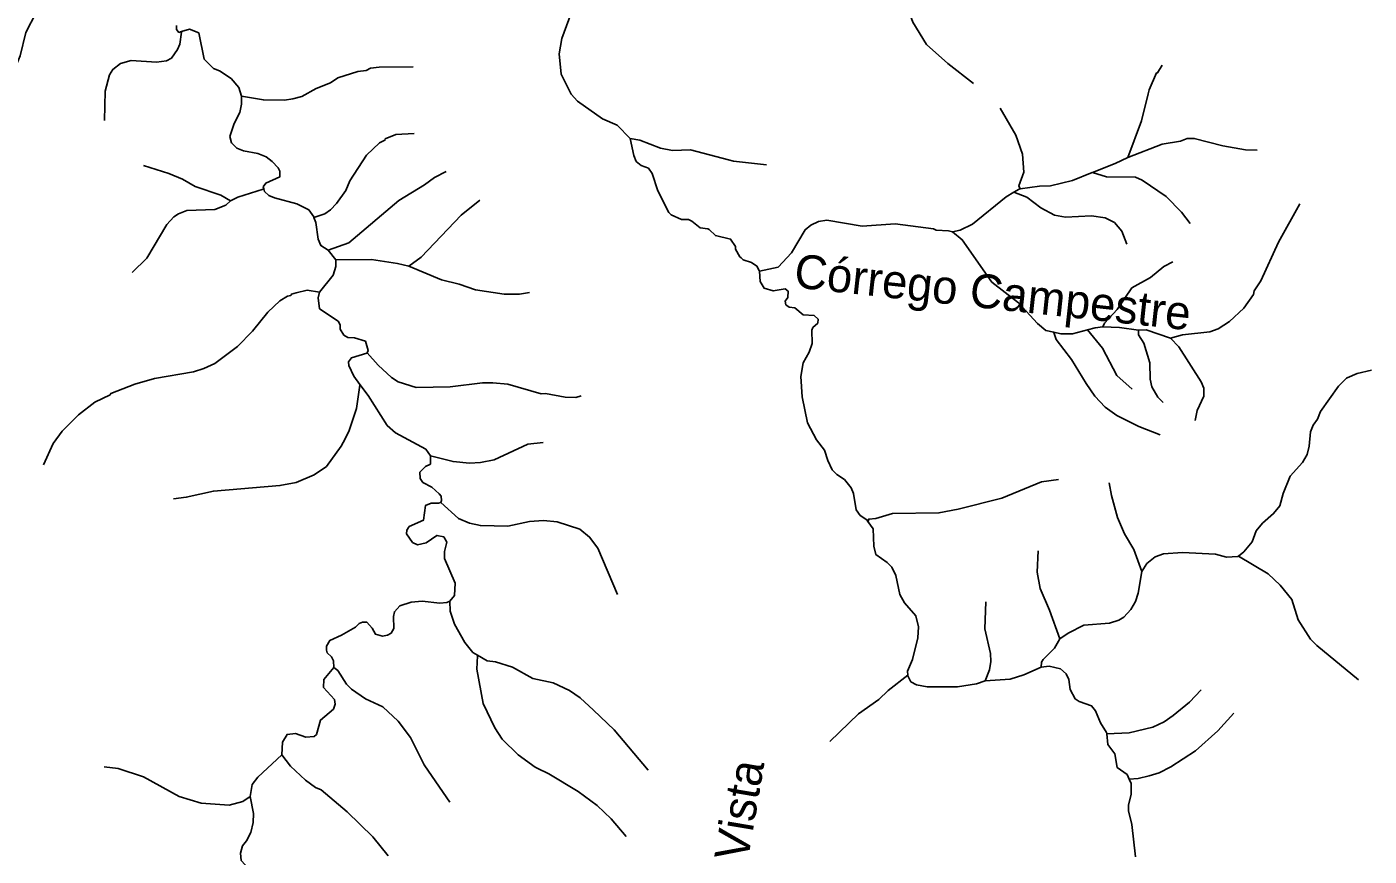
# Model space of a CAD drawing. Extents: x 393 to 446.6, y 8175.5 to 8231.
# Drawn here: x 415.52 to 421.85, y 8178.28 to 8182.2 of the extents above; entities that cross this region are included whole.
import ezdxf
from ezdxf.enums import TextEntityAlignment as Align

# ---------------------------------------------------------------- set-up
doc = ezdxf.new("R2010")
doc.units = 0
doc.header["$LTSCALE"] = 0.064
doc.layers.add('61', color=7, linetype='Continuous')
doc.layers.add('7', color=7, linetype='Continuous', lineweight=25)

msp = doc.modelspace()

# ---------------------------------------------------------------- linework, layer by layer
at = {"layer": '7'}
msp.add_line((416.9732, 8181.0959), (416.9383, 8181.1413), dxfattribs=at)
for points in [[(415.3706, 8181.8614), (415.4242, 8181.9335), (415.4678, 8182.0207), (415.484, 8182.0594), (415.5114, 8182.1692), (415.5598, 8182.2644), (415.6567, 8182.3598), (415.7084, 8182.3985), (415.7368, 8182.4314), (415.7391, 8182.434), (415.7601, 8182.476), (415.8085, 8182.5471), (415.8311, 8182.6343), (415.8553, 8182.6827), (415.9458, 8182.8281), (415.9537, 8182.8498), (415.9635, 8182.8765), (415.9651, 8182.9007), (415.9845, 8182.9475), (416.0194, 8182.9852)], [(418.3621, 8181.6687), (418.3018, 8181.7316), (418.2323, 8181.7607), (418.1145, 8181.8446), (418.0837, 8181.8786), (418.0369, 8181.9722), (418.0272, 8182.0691), (418.0402, 8182.1402), (418.1112, 8182.3352), (418.1548, 8182.4114), (418.2129, 8182.4889), (418.2533, 8182.5794), (418.2743, 8182.6407), (418.278, 8182.7151)], [(419.9823, 8181.9277), (419.8617, 8182.0222), (419.7615, 8182.1127), (419.6969, 8182.2177), (419.6453, 8182.3598), (419.6049, 8182.4098), (419.5652, 8182.4368)], [(416.2463, 8182.1736), (416.2331, 8182.1694), (416.2226, 8182.1834), (416.2219, 8182.2015)], [(415.8822, 8181.7541), (415.886, 8181.8915), (415.9054, 8181.969), (415.9216, 8181.9948), (415.9571, 8182.0223), (416.0088, 8182.0368), (416.1283, 8182.0287), (416.1751, 8182.0351), (416.1977, 8182.0481), (416.2267, 8182.0885), (416.2381, 8182.1143), (416.2459, 8182.1706), (416.2463, 8182.1736)], [(416.5282, 8181.8689), (416.5158, 8181.9092), (416.4803, 8181.9512), (416.4254, 8181.9883), (416.3963, 8181.9996), (416.3527, 8182.0432), (416.3268, 8182.1676), (416.2833, 8182.1853), (416.2463, 8182.1736)], [(420.873, 8182.0146), (420.8515, 8181.9787), (420.8467, 8181.9787), (420.8111, 8181.8979), (420.8068, 8181.8801), (420.7756, 8181.7526), (420.7112, 8181.5796)], [(417.3389, 8182.0066), (417.1779, 8182.0061), (417.1375, 8182.0012), (417.1165, 8181.99), (417.0778, 8181.9851), (416.9825, 8181.9544), (416.9486, 8181.9318), (416.8808, 8181.9044), (416.8129, 8181.8672), (416.771, 8181.8559), (416.7322, 8181.8495), (416.6321, 8181.8511), (416.5283, 8181.8689), (416.5282, 8181.8689)], [(416.6338, 8181.4303), (416.6311, 8181.441), (416.6434, 8181.457), (416.7096, 8181.4877), (416.7096, 8181.5136), (416.7015, 8181.5298), (416.674, 8181.5604), (416.645, 8181.5814), (416.6063, 8181.5976), (416.5384, 8181.6105), (416.5061, 8181.6234), (416.4819, 8181.6476), (416.4738, 8181.6783), (416.4948, 8181.7397), (416.5206, 8181.7914), (416.5287, 8181.8301), (416.5292, 8181.8657), (416.5282, 8181.8689)], [(420.1092, 8181.8111), (420.183, 8181.6848), (420.2137, 8181.5944), (420.2201, 8181.5088), (420.1975, 8181.4458), (420.2026, 8181.4302)], [(417.3427, 8181.6924), (417.2577, 8181.6878), (417.207, 8181.667), (417.2053, 8181.6605), (417.1795, 8181.6476), (417.1181, 8181.5895), (417.0406, 8181.4684), (417.0212, 8181.4232), (416.9776, 8181.3618), (416.9485, 8181.3311), (416.9211, 8181.3134), (416.8707, 8181.2961)], [(418.9723, 8181.042), (418.972, 8181.0457), (418.9606, 8181.0663), (418.9348, 8181.0824), (418.896, 8181.0953), (418.8858, 8181.1046), (418.8799, 8181.1099), (418.8605, 8181.1454), (418.8605, 8181.1584), (418.8363, 8181.1939), (418.7652, 8181.21), (418.7362, 8181.2395), (418.7297, 8181.2423), (418.6926, 8181.2471), (418.6529, 8181.2787), (418.6441, 8181.2827), (418.6377, 8181.2855), (418.6054, 8181.2859), (418.5569, 8181.3085), (418.5456, 8181.3198), (418.4939, 8181.4216), (418.4665, 8181.5039), (418.4487, 8181.5281), (418.4148, 8181.541), (418.3906, 8181.5604), (418.3793, 8181.5879), (418.3621, 8181.6687)], [(419.0053, 8181.5435), (418.8508, 8181.562), (418.827, 8181.5682), (418.6474, 8181.6153), (418.5618, 8181.6121), (418.5053, 8181.6234), (418.4084, 8181.6605), (418.3621, 8181.6687)], [(421.3207, 8181.6127), (421.2665, 8181.6153), (421.16, 8181.6347), (421.0243, 8181.6686), (420.9904, 8181.6686), (420.9597, 8181.6557), (420.8725, 8181.6411), (420.7112, 8181.5796)], [(420.7112, 8181.5796), (420.6513, 8181.5507), (420.5441, 8181.5082)], [(416.0661, 8181.5404), (416.1864, 8181.5039), (416.251, 8181.4765), (416.3107, 8181.4425), (416.4319, 8181.4005), (416.4775, 8181.3746)], [(417.4949, 8181.5127), (417.4395, 8181.4845), (417.3926, 8181.449), (417.2715, 8181.3763), (417.0358, 8181.1761), (416.9383, 8181.1413)], [(420.5441, 8181.5082), (420.5428, 8181.5076), (420.4495, 8181.47), (420.3461, 8181.4458), (420.2944, 8181.4441), (420.2026, 8181.4302)], [(421.005, 8181.2676), (420.9642, 8181.32), (420.8919, 8181.3941), (420.7789, 8181.4716), (420.7466, 8181.4861), (420.6109, 8181.4877), (420.5441, 8181.5082)], [(416.4775, 8181.3746), (416.5113, 8181.3921), (416.6311, 8181.4294), (416.6338, 8181.4303)], [(416.8707, 8181.2961), (416.8698, 8181.2987), (416.8468, 8181.3311), (416.7903, 8181.3602), (416.6838, 8181.3876), (416.6579, 8181.3989), (416.6369, 8181.4183), (416.6338, 8181.4303)], [(417.6526, 8181.3776), (417.5654, 8181.3069), (417.3765, 8181.1083), (417.3189, 8181.0661)], [(420.1731, 8181.4145), (420.1362, 8181.3925), (419.9779, 8181.2633), (419.9198, 8181.2358), (419.8842, 8181.2277)], [(420.2026, 8181.4302), (420.1983, 8181.4295), (420.1731, 8181.4145)], [(420.7056, 8181.17), (420.6835, 8181.2317), (420.648, 8181.2714), (420.6045, 8181.294), (420.5399, 8181.3037), (420.4172, 8181.2972), (420.3655, 8181.3069), (420.3009, 8181.3408), (420.2347, 8181.3909), (420.1731, 8181.4145)], [(416.0132, 8181.0364), (416.0814, 8181.1035), (416.1767, 8181.2617), (416.209, 8181.2988), (416.2316, 8181.3133), (416.2704, 8181.3279), (416.4028, 8181.3327), (416.4545, 8181.3537), (416.4775, 8181.3746)], [(421.5227, 8181.3593), (421.4215, 8181.1793), (421.3392, 8180.9969), (421.3069, 8180.9484), (421.3036, 8180.9323), (421.2584, 8180.8677), (421.1906, 8180.8047), (421.1374, 8180.7691), (421.0986, 8180.7562), (420.9694, 8180.7417), (420.9126, 8180.7263)], [(416.9383, 8181.1413), (416.9033, 8181.1632), (416.8904, 8181.1939), (416.8791, 8181.2714), (416.8707, 8181.2961)], [(419.8842, 8181.2277), (419.8656, 8181.2324), (419.8068, 8181.2358), (419.7939, 8181.2423), (419.613, 8181.2649), (419.458, 8181.2552), (419.29, 8181.2827), (419.2513, 8181.2762), (419.2158, 8181.26), (419.1883, 8181.2375), (419.1237, 8181.1293), (419.0607, 8181.0614), (418.9723, 8181.042)], [(420.3611, 8180.7539), (420.3235, 8180.7622), (420.2847, 8180.795), (420.1959, 8180.8919), (420.07, 8180.9904), (419.9295, 8181.1907), (419.8842, 8181.2277)], [(416.8973, 8180.9434), (416.9615, 8181.0227), (416.9744, 8181.0647), (416.9732, 8181.0959)], [(417.3189, 8181.0661), (417.2651, 8181.0776), (417.1424, 8181.097), (416.9732, 8181.0959)], [(417.8872, 8180.9411), (417.84, 8180.9339), (417.7689, 8180.9339), (417.6333, 8180.9533), (417.5558, 8180.9807), (417.4718, 8181.0017), (417.3189, 8181.0661)], [(420.9234, 8181.0868), (420.8814, 8181.0647), (420.8176, 8181.0114), (420.7304, 8180.9629), (420.661, 8180.8612), (420.6012, 8180.7966), (420.5938, 8180.7785)], [(419.4849, 8179.8602), (419.4796, 8179.8679), (419.4483, 8179.8875), (419.4289, 8179.915), (419.416, 8179.9925), (419.4063, 8180.0183), (419.374, 8180.0587), (419.3385, 8180.0813), (419.3158, 8180.1039), (419.2948, 8180.1475), (419.2803, 8180.1959), (419.2416, 8180.246), (419.1996, 8180.3251), (419.1737, 8180.4478), (419.1673, 8180.5447), (419.1786, 8180.6093), (419.2076, 8180.6594), (419.2222, 8180.6998), (419.2206, 8180.7627), (419.2254, 8180.7756), (419.248, 8180.7966), (419.2496, 8180.816), (419.2303, 8180.8321), (419.1786, 8180.8354), (419.1398, 8180.8693), (419.1124, 8180.8725), (419.0979, 8180.8838), (419.0946, 8180.9), (419.1059, 8180.9177), (419.1076, 8180.9468), (419.0946, 8180.9581), (419.0381, 8180.9484), (418.9945, 8180.9613), (418.9767, 8180.9936), (418.9723, 8181.042)], [(415.5946, 8180.1269), (415.6406, 8180.2282), (415.6826, 8180.2864), (415.7601, 8180.3638), (415.836, 8180.4236), (415.9087, 8180.4575), (415.9119, 8180.464), (416.0249, 8180.5076), (416.1186, 8180.535), (416.3027, 8180.5673), (416.3511, 8180.5819), (416.4028, 8180.6061), (416.5094, 8180.6868), (416.5804, 8180.7579), (416.6531, 8180.8483), (416.7096, 8180.9016), (416.7451, 8180.9242), (416.7612, 8180.9274), (416.7645, 8180.9339), (416.7871, 8180.9403), (416.8388, 8180.9516), (416.8973, 8180.9434)], [(417.1214, 8180.6565), (417.1263, 8180.6672), (417.1133, 8180.711), (417.0616, 8180.7272), (417.0309, 8180.7288), (417.0116, 8180.7401), (416.9938, 8180.7676), (416.9938, 8180.7886), (416.9841, 8180.8063), (416.8969, 8180.8645), (416.8904, 8180.9161), (416.8973, 8180.9434)], [(420.5204, 8180.7645), (420.4495, 8180.7465), (420.3946, 8180.7465), (420.3611, 8180.7539)], [(420.863, 8180.2691), (420.7627, 8180.3089), (420.6594, 8180.3606), (420.6045, 8180.3994), (420.556, 8180.4511), (420.5141, 8180.5108), (420.4446, 8180.6254), (420.3735, 8180.7191), (420.3619, 8180.7517), (420.3611, 8180.7539)], [(420.5938, 8180.7785), (420.5577, 8180.7739), (420.5204, 8180.7645)], [(420.732, 8180.4849), (420.6587, 8180.5489), (420.5923, 8180.6781), (420.5204, 8180.7645)], [(420.7611, 8180.7627), (420.6723, 8180.7756), (420.5938, 8180.7785)], [(420.9126, 8180.7263), (420.7983, 8180.7643), (420.7611, 8180.7627)], [(420.8773, 8180.4222), (420.8531, 8180.4462), (420.8241, 8180.4963), (420.816, 8180.5318), (420.8144, 8180.6093), (420.7858, 8180.7019), (420.7611, 8180.7417), (420.7611, 8180.7627)], [(421.0288, 8180.337), (421.0388, 8180.3833), (421.0695, 8180.4511), (421.0695, 8180.4898), (421.0566, 8180.5189), (420.9516, 8180.6852), (420.9126, 8180.7263)], [(417.0871, 8180.5074), (417.0584, 8180.5463), (417.0358, 8180.5964), (417.0341, 8180.6142), (417.047, 8180.6335), (417.1204, 8180.6544), (417.1214, 8180.6565)], [(418.1313, 8180.4536), (418.1057, 8180.446), (418.0563, 8180.4462), (417.9627, 8180.464), (417.9433, 8180.4624), (417.7851, 8180.5076), (417.714, 8180.514), (417.6656, 8180.514), (417.5138, 8180.4963), (417.3523, 8180.493), (417.2683, 8180.5189), (417.236, 8180.5398), (417.173, 8180.598), (417.1214, 8180.6565)], [(421.8608, 8180.5738), (421.793, 8180.5592), (421.7467, 8180.5383), (421.7429, 8180.5366), (421.7057, 8180.4995), (421.6201, 8180.38), (421.6057, 8180.3428), (421.5862, 8180.3154), (421.5733, 8180.2831), (421.5669, 8180.2153), (421.5572, 8180.1766), (421.5346, 8180.1378), (421.4764, 8180.0732), (421.4441, 8179.9925), (421.428, 8179.9343), (421.3989, 8179.8972), (421.3473, 8179.852), (421.3166, 8179.8164), (421.2972, 8179.7632), (421.2584, 8179.7163), (421.2325, 8179.6964)], [(416.2071, 8179.9661), (416.2677, 8179.9743), (416.3963, 8180.0038), (416.7096, 8180.0296), (416.7871, 8180.0441), (416.8711, 8180.0796), (416.9292, 8180.12), (416.9986, 8180.2153), (417.018, 8180.2508), (417.0374, 8180.2896), (417.0713, 8180.3929), (417.0866, 8180.5038), (417.0871, 8180.5074)], [(417.4206, 8180.1693), (417.3991, 8180.2008), (417.2554, 8180.2782), (417.2166, 8180.3138), (417.1262, 8180.4543), (417.0871, 8180.5074)], [(417.9518, 8180.2329), (417.8803, 8180.225), (417.7205, 8180.1507), (417.6559, 8180.1378), (417.6042, 8180.1345), (417.5267, 8180.1426), (417.4206, 8180.1693)], [(417.4695, 8179.9492), (417.473, 8179.9585), (417.4707, 8179.9795), (417.4614, 8179.99), (417.4265, 8180.0215), (417.3846, 8180.0441), (417.3716, 8180.0635), (417.37, 8180.0926), (417.3975, 8180.12), (417.4201, 8180.1313), (417.4206, 8180.1693)], [(420.3841, 8180.0586), (420.3041, 8180.0473), (420.1168, 8179.9698), (419.9101, 8179.9182), (419.8197, 8179.9004), (419.6001, 8179.8972), (419.5226, 8179.8746), (419.4886, 8179.8713), (419.485, 8179.8605), (419.4849, 8179.8602)], [(420.6235, 8180.043), (420.6335, 8179.9828), (420.6626, 8179.8794), (420.6949, 8179.8019), (420.7401, 8179.7276), (420.777, 8179.6239)], [(417.511, 8179.4828), (417.5332, 8179.5108), (417.5363, 8179.5678), (417.4863, 8179.6857), (417.4863, 8179.718), (417.4976, 8179.7615), (417.483, 8179.7874), (417.4508, 8179.7938), (417.4007, 8179.7583), (417.3587, 8179.7502), (417.3361, 8179.7599), (417.307, 8179.8019), (417.3086, 8179.8181), (417.32, 8179.8358), (417.3878, 8179.8665), (417.3975, 8179.9359), (417.4233, 8179.9456), (417.4579, 8179.9457), (417.4695, 8179.9492)], [(418.3035, 8179.5146), (418.2097, 8179.7341), (418.1709, 8179.7858), (418.1258, 8179.8229), (418.0176, 8179.8584), (417.953, 8179.8649), (417.8884, 8179.86), (417.7851, 8179.8374), (417.6559, 8179.8407), (417.6042, 8179.852), (417.5525, 8179.8746), (417.4695, 8179.9492)], [(419.6729, 8179.1335), (419.6719, 8179.1527), (419.6953, 8179.2077), (419.7195, 8179.311), (419.7228, 8179.3627), (419.7099, 8179.4144), (419.6566, 8179.4757), (419.6356, 8179.5145), (419.6162, 8179.6049), (419.5968, 8179.6437), (419.5758, 8179.6663), (419.5225, 8179.7034), (419.5129, 8179.7438), (419.5096, 8179.8245), (419.4849, 8179.8602)], [(420.2873, 8179.7206), (420.2831, 8179.6211), (420.2976, 8179.5436), (420.3412, 8179.4418), (420.3907, 8179.3057)], [(421.2325, 8179.6964), (421.2304, 8179.6948), (421.1761, 8179.6921), (421.1244, 8179.705), (420.9694, 8179.7131), (420.879, 8179.7066), (420.8402, 8179.6937), (420.8015, 8179.6614), (420.777, 8179.6239)], [(421.8001, 8179.1121), (421.6024, 8179.2739), (421.5733, 8179.3046), (421.5152, 8179.395), (421.4849, 8179.4907), (421.4296, 8179.5597), (421.3731, 8179.613), (421.2325, 8179.6964)], [(420.777, 8179.6239), (420.7595, 8179.521), (420.7466, 8179.4822), (420.7255, 8179.4434), (420.6917, 8179.4079), (420.6691, 8179.3933), (420.6239, 8179.3804), (420.5027, 8179.3707), (420.4301, 8179.332), (420.3907, 8179.3057)], [(416.9646, 8179.1699), (416.9622, 8179.2013), (416.9534, 8179.2206), (416.9324, 8179.24), (416.9292, 8179.2529), (416.9292, 8179.2706), (416.9453, 8179.2981), (417.0003, 8179.3223), (417.0665, 8179.361), (417.0842, 8179.3788), (417.1004, 8179.3837), (417.1197, 8179.3837), (417.1456, 8179.3562), (417.1617, 8179.3271), (417.194, 8179.3175), (417.2182, 8179.3223), (417.2344, 8179.332), (417.2473, 8179.3546), (417.2457, 8179.4111), (417.2505, 8179.4338), (417.2764, 8179.4612), (417.3297, 8179.4789), (417.3814, 8179.4838), (417.4653, 8179.4741), (417.4971, 8179.477), (417.511, 8179.4828)], [(417.6427, 8179.228), (417.6204, 8179.2412), (417.5832, 8179.2884), (417.5331, 8179.3756), (417.5137, 8179.437), (417.511, 8179.4828)], [(420.0414, 8179.481), (420.036, 8179.353), (420.0635, 8179.2368), (420.0651, 8179.198), (420.0587, 8179.1592), (420.0372, 8179.1069)], [(420.3907, 8179.3057), (420.3655, 8179.2609), (420.3122, 8179.2077), (420.3041, 8179.1948), (420.3025, 8179.1718)], [(418.3431, 8178.3728), (418.2727, 8178.4552), (418.2065, 8178.5182), (418.1177, 8178.5843), (417.9788, 8178.6683), (417.9246, 8178.6941), (417.9142, 8178.699), (417.8335, 8178.7571), (417.7592, 8178.8314), (417.7237, 8178.8847), (417.6688, 8179.001), (417.6397, 8179.1625), (417.6426, 8179.226), (417.6427, 8179.228)], [(418.4481, 8178.6849), (418.2872, 8178.8766), (418.1889, 8178.969), (418.1274, 8179.0268), (418.0757, 8179.0623), (417.9998, 8179.0978), (417.9029, 8179.1188), (417.8077, 8179.1721), (417.7269, 8179.1964), (417.6882, 8179.2012), (417.6427, 8179.228)], [(416.7185, 8178.7575), (416.7225, 8178.8169), (416.7435, 8178.854), (416.7839, 8178.8589), (416.8323, 8178.8411), (416.8711, 8178.8443), (416.8824, 8178.854), (416.9017, 8178.9218), (416.9631, 8178.9735), (416.9712, 8178.9978), (416.9679, 8179.0187), (416.9163, 8179.0753), (416.9179, 8179.114), (416.9646, 8179.1699)], [(417.5122, 8178.5345), (417.3939, 8178.706), (417.391, 8178.7103), (417.3264, 8178.8395), (417.2683, 8178.917), (417.1956, 8178.9848), (417.1133, 8179.0219), (417.047, 8179.0672), (417.0244, 8179.0914), (416.9825, 8179.156), (416.9646, 8179.1699)], [(420.3025, 8179.1718), (420.2202, 8179.135), (420.1556, 8179.1156), (420.0372, 8179.1069)], [(420.6114, 8178.8577), (420.6106, 8178.864), (420.5818, 8178.9089), (420.5592, 8178.9655), (420.5399, 8178.9897), (420.4818, 8179.009), (420.4624, 8179.0219), (420.4397, 8179.0656), (420.4333, 8179.114), (420.4204, 8179.1399), (420.3929, 8179.1641), (420.3397, 8179.177), (420.3025, 8179.1718)], [(419.3055, 8178.8214), (419.4402, 8178.9509), (419.5355, 8179.0187), (419.5807, 8179.0623), (419.6729, 8179.1335)], [(420.0372, 8179.1069), (419.9973, 8179.093), (419.9069, 8179.0785), (419.7648, 8179.0785), (419.7131, 8179.0882), (419.6873, 8179.1027), (419.673, 8179.1306), (419.6729, 8179.1335)], [(421.0574, 8179.0644), (421.0017, 8179.0058), (420.9242, 8178.9428), (420.8822, 8178.9138), (420.8289, 8178.8879), (420.7175, 8178.8621), (420.6114, 8178.8577)], [(421.2119, 8178.954), (421.1357, 8178.8718), (421.0308, 8178.7765), (420.9145, 8178.7006), (420.8596, 8178.6731), (420.8112, 8178.6586), (420.7595, 8178.6457), (420.7178, 8178.6435)], [(420.7178, 8178.6435), (420.7078, 8178.6651), (420.661, 8178.6974), (420.6497, 8178.762), (420.6174, 8178.8072), (420.6114, 8178.8577)], [(416.5697, 8178.5612), (416.579, 8178.6182), (416.6062, 8178.6522), (416.7185, 8178.7575)], [(417.2213, 8178.2816), (417.1488, 8178.3712), (417.0277, 8178.4891), (416.905, 8178.5924), (416.8777, 8178.6043), (416.8307, 8178.6376), (416.7596, 8178.7038), (416.7185, 8178.7575)], [(415.8807, 8178.7004), (415.9474, 8178.6926), (416.0669, 8178.6538), (416.2349, 8178.5617), (416.3382, 8178.5294), (416.4706, 8178.5198), (416.5352, 8178.5375), (416.5697, 8178.5612)], [(420.7473, 8178.2768), (420.7304, 8178.4294), (420.7143, 8178.4939), (420.7143, 8178.5198), (420.7272, 8178.5715), (420.7272, 8178.6231), (420.7178, 8178.6435)], [(416.9156, 8177.8185), (416.8646, 8177.8415), (416.7903, 8177.8561), (416.7096, 8177.8512), (416.624, 8177.8544), (416.5998, 8177.8803), (416.5852, 8177.9191), (416.5901, 8177.9708), (416.582, 8178.0224), (416.5416, 8178.0773), (416.5465, 8178.1096), (416.5691, 8178.1484), (416.5739, 8178.1887), (416.5626, 8178.2194), (416.5271, 8178.2582), (416.5239, 8178.2937), (416.5335, 8178.3276), (416.5529, 8178.3518), (416.5723, 8178.3906), (416.5836, 8178.439), (416.5852, 8178.481), (416.5697, 8178.5612)]]:
    msp.add_lwpolyline(points, dxfattribs=at)

# ---------------------------------------------------------------- texts
at = {"layer": '61'}
for s, rotation, p in [('Córrego Campestre', 353.78, (420.0653, 8180.8643)), ('Córr. Bela Vista', 80.422, (418.8713, 8177.9794))]:
    msp.add_text(s, height=0.16, rotation=rotation, dxfattribs=at).set_placement(p, align=Align.CENTER)

doc.saveas('drawing.dxf')
